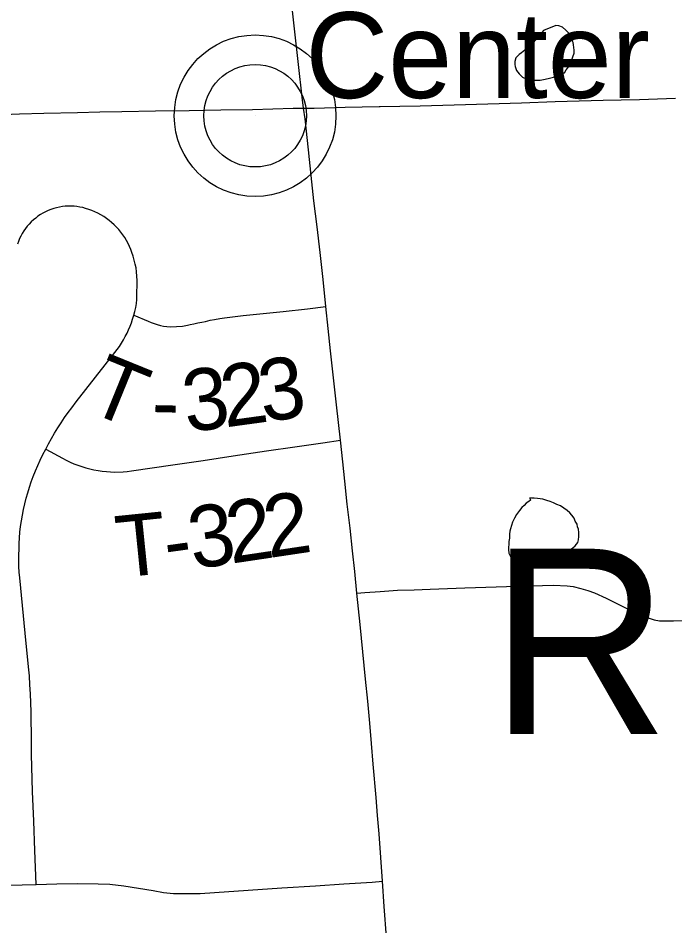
# Model space of a CAD drawing. Extents: x 103424 to 290657, y 38711 to 110967.
# Drawn here: x 214246.6547 to 214246.9568, y 40209.66 to 40210.0779 of the extents above; entities that cross this region are included whole.
import ezdxf

# ---------------------------------------------------------------- set-up
doc = ezdxf.new("R2010")
doc.units = 0
for name, color, linetype in [('GM_X_Minor_Lake', 7, 'Continuous'), ('GM_X_State_Route', 7, 'Continuous'), ('GM_X_Township_Road', 7, 'Continuous'), ('GM_X_Township_Road_Text', 7, 'Continuous'), ('GM_X_Township_Text', 7, 'Continuous'), ('GM_X_Unincorporated', 7, 'Continuous'), ('GM_X_Unincorporated_Location', 7, 'Continuous'), ('GM_X_Unincorporated_Text', 7, 'Continuous')]:
    doc.layers.add(name, color=color, linetype=linetype)

msp = doc.modelspace()

# ---------------------------------------------------------------- linework, layer by layer
at = {"layer": 'GM_X_Minor_Lake'}
for points in [[(214246.89643, 40210.07217), (214246.8957, 40210.07122), (214246.89458, 40210.07025), (214246.89328, 40210.06833), (214246.89216, 40210.06717), (214246.89123, 40210.06601), (214246.88992, 40210.06485), (214246.88786, 40210.06311), (214246.88636, 40210.06194), (214246.88523, 40210.06116), (214246.88374, 40210.05962), (214246.8832, 40210.0579), (214246.88322, 40210.05657), (214246.88343, 40210.05562), (214246.88363, 40210.05467), (214246.88403, 40210.05373), (214246.88519, 40210.05223), (214246.88674, 40210.05073), (214246.88846, 40210.05), (214246.88979, 40210.04964), (214246.89094, 40210.04928), (214246.89208, 40210.0493), (214246.8936, 40210.04932), (214246.89493, 40210.04934), (214246.89644, 40210.04956), (214246.89852, 40210.05016), (214246.90098, 40210.05077), (214246.90363, 40210.05158), (214246.90513, 40210.05236), (214246.90607, 40210.05276), (214246.90681, 40210.0541), (214246.90755, 40210.05507), (214246.90867, 40210.0566), (214246.90922, 40210.05794), (214246.91048, 40210.06177), (214246.91046, 40210.0631), (214246.91044, 40210.06443), (214246.91023, 40210.06557), (214246.91002, 40210.0667), (214246.90962, 40210.06765), (214246.90903, 40210.06916), (214246.90863, 40210.0701), (214246.90786, 40210.07104), (214246.90669, 40210.07235), (214246.90515, 40210.07366), (214246.90343, 40210.07439), (214246.9021, 40210.07456)], [(214246.9021, 40210.07456), (214246.89644, 40210.07218), (214246.89643, 40210.07217)], [(214246.88651, 40209.85267), (214246.88645, 40209.85261), (214246.88534, 40209.85127), (214246.88404, 40209.84934), (214246.88312, 40209.84762), (214246.8822, 40209.84589), (214246.88165, 40209.84436), (214246.8813, 40209.84283), (214246.88094, 40209.84169), (214246.88077, 40209.84035), (214246.8808, 40209.83845), (214246.88045, 40209.83693), (214246.88047, 40209.8356), (214246.88031, 40209.83426), (214246.88032, 40209.83331), (214246.88054, 40209.8316), (214246.88133, 40209.82972), (214246.8823, 40209.82859), (214246.88326, 40209.82766), (214246.88442, 40209.82672), (214246.88595, 40209.82599), (214246.88729, 40209.82563), (214246.88824, 40209.82546), (214246.88995, 40209.82548), (214246.89184, 40209.8259), (214246.8943, 40209.82651), (214246.89713, 40209.82731), (214246.89921, 40209.8283), (214246.9011, 40209.8289), (214246.90223, 40209.8293), (214246.90317, 40209.82969), (214246.90411, 40209.83009), (214246.90543, 40209.83087), (214246.90994, 40209.83399), (214246.91106, 40209.83496), (214246.91217, 40209.8365), (214246.91253, 40209.83764), (214246.9127, 40209.83917), (214246.91267, 40209.84107), (214246.91245, 40209.84259), (214246.91205, 40209.84372), (214246.91184, 40209.84486), (214246.91106, 40209.84637), (214246.91047, 40209.84769), (214246.90949, 40209.849), (214246.90853, 40209.85013), (214246.90737, 40209.85125), (214246.90583, 40209.85236), (214246.90429, 40209.85329), (214246.90257, 40209.85402), (214246.90104, 40209.85476), (214246.89951, 40209.8553), (214246.89798, 40209.85585), (214246.89608, 40209.85639), (214246.8936, 40209.85673), (214246.89208, 40209.85689), (214246.89094, 40209.85687), (214246.89018, 40209.85705), (214246.89018, 40209.85686)], [(214246.89018, 40209.85686), (214246.89039, 40209.85591), (214246.88964, 40209.85533), (214246.88851, 40209.85455), (214246.88758, 40209.85358), (214246.88651, 40209.85267)]]:
    msp.add_lwpolyline(points, dxfattribs=at)
at = {"layer": 'GM_X_State_Route'}
for points in [[(214246.78603, 40210.03643), (214246.78539, 40210.04147), (214246.78372, 40210.0565), (214246.78204, 40210.07152), (214246.78036, 40210.08697)], [(214246.82127, 40210.03719), (214246.83025, 40210.03737), (214246.83972, 40210.03757), (214246.85525, 40210.03803), (214246.87078, 40210.0385), (214246.88631, 40210.03896), (214246.90183, 40210.03943), (214246.91282, 40210.03976), (214246.92381, 40210.04009), (214246.93223, 40210.04027), (214246.94064, 40210.04045), (214246.94893, 40210.04077), (214246.95722, 40210.04109)], [(214246.64415, 40210.03341), (214246.65535, 40210.03375), (214246.66655, 40210.03408), (214246.68208, 40210.03445), (214246.69224, 40210.03469), (214246.7024, 40210.03493), (214246.71793, 40210.03517), (214246.73346, 40210.03541), (214246.74796, 40210.03563), (214246.76246, 40210.03584), (214246.77187, 40210.03611), (214246.78127, 40210.03638), (214246.78603, 40210.03643)], [(214246.78603, 40210.03643), (214246.79083, 40210.0365), (214246.80524, 40210.03686), (214246.82077, 40210.03718), (214246.82127, 40210.03719)], [(214246.82414, 40209.65481), (214246.82318, 40209.66888), (214246.82231, 40209.68057), (214246.82153, 40209.69148), (214246.82075, 40209.70239), (214246.82008, 40209.71077), (214246.81941, 40209.71915), (214246.81807, 40209.73448), (214246.81732, 40209.7439), (214246.81656, 40209.75333), (214246.81554, 40209.76342), (214246.81451, 40209.77351), (214246.81328, 40209.78614), (214246.81204, 40209.79877), (214246.8106, 40209.81323), (214246.80962, 40209.82313), (214246.80857, 40209.83267), (214246.80743, 40209.84306), (214246.80613, 40209.8541), (214246.80498, 40209.86466), (214246.80407, 40209.87361), (214246.80296, 40209.88362), (214246.8021, 40209.89171), (214246.80123, 40209.8998), (214246.79985, 40209.91226), (214246.79847, 40209.92472), (214246.79739, 40209.93495), (214246.79632, 40209.94517), (214246.79498, 40209.95759), (214246.79365, 40209.97), (214246.79221, 40209.98185), (214246.79076, 40209.99371), (214246.7895, 40210.00546), (214246.78823, 40210.01722), (214246.78669, 40210.03158), (214246.78603, 40210.03643)]]:
    msp.add_lwpolyline(points, dxfattribs=at)
at = {"layer": 'GM_X_Township_Road'}
for points in [[(214246.66306, 40209.67911), (214246.66241, 40209.69463), (214246.66185, 40209.70827), (214246.66128, 40209.7219), (214246.66109, 40209.72758), (214246.66095, 40209.73327), (214246.66086, 40209.73895), (214246.66081, 40209.74463), (214246.66075, 40209.7586), (214246.66061, 40209.76274), (214246.66042, 40209.76688), (214246.66016, 40209.77101), (214246.65986, 40209.77514), (214246.65948, 40209.77927), (214246.65795, 40209.79472), (214246.65669, 40209.80748), (214246.65542, 40209.82024), (214246.65521, 40209.82287), (214246.65505, 40209.8255), (214246.65495, 40209.82814), (214246.6551, 40209.83605), (214246.65529, 40209.83868), (214246.65553, 40209.8413), (214246.65586, 40209.84392), (214246.65624, 40209.84653), (214246.65669, 40209.84913), (214246.65719, 40209.85171), (214246.65779, 40209.85429), (214246.65843, 40209.85684), (214246.65916, 40209.85938), (214246.65992, 40209.8619), (214246.66077, 40209.8644), (214246.66167, 40209.86688), (214246.66269, 40209.86943), (214246.66374, 40209.87195), (214246.66485, 40209.87445), (214246.66602, 40209.87694), (214246.66742, 40209.87939), (214246.66872, 40209.88189), (214246.67008, 40209.88436), (214246.6715, 40209.88681), (214246.67297, 40209.88923), (214246.67448, 40209.89161), (214246.67605, 40209.89396), (214246.67768, 40209.89628), (214246.67934, 40209.89855), (214246.68141, 40209.90123), (214246.69033, 40209.91258), (214246.69926, 40209.92394), (214246.7003, 40209.92533), (214246.70132, 40209.92677), (214246.70227, 40209.92824), (214246.70317, 40209.92974), (214246.704, 40209.93127), (214246.7048, 40209.93283), (214246.70554, 40209.93443), (214246.7062, 40209.93604), (214246.70682, 40209.93768), (214246.70739, 40209.93934), (214246.70799, 40209.94111), (214246.70847, 40209.94288), (214246.70885, 40209.94467), (214246.70916, 40209.94648), (214246.70925, 40209.94841), (214246.7093, 40209.95041), (214246.70935, 40209.95202), (214246.70949, 40209.95456), (214246.70944, 40209.95714), (214246.70935, 40209.95914), (214246.70923, 40209.96108), (214246.70895, 40209.96288), (214246.70857, 40209.96469), (214246.70815, 40209.96646), (214246.70765, 40209.96823), (214246.70708, 40209.96997), (214246.70654, 40209.9714), (214246.70594, 40209.97281), (214246.70526, 40209.97419), (214246.70452, 40209.97553), (214246.70374, 40209.97683), (214246.70287, 40209.9781), (214246.70195, 40209.97933), (214246.70097, 40209.98051), (214246.69996, 40209.98165), (214246.69887, 40209.98272), (214246.69773, 40209.98375), (214246.69655, 40209.98473), (214246.69534, 40209.98564), (214246.69406, 40209.9865), (214246.69276, 40209.9873), (214246.69141, 40209.98803), (214246.69003, 40209.9887), (214246.68861, 40209.98931), (214246.68719, 40209.98984), (214246.68572, 40209.99031), (214246.68442, 40209.99065), (214246.68309, 40209.99093), (214246.68177, 40209.99114), (214246.68042, 40209.99127), (214246.67907, 40209.99134), (214246.67637, 40209.99125), (214246.67504, 40209.9911), (214246.67371, 40209.99088), (214246.67239, 40209.99058), (214246.67108, 40209.99022), (214246.6698, 40209.98979), (214246.66855, 40209.98929), (214246.66732, 40209.98873), (214246.66613, 40209.9881), (214246.66497, 40209.98741), (214246.66383, 40209.98666), (214246.66277, 40209.98585), (214246.66172, 40209.98498), (214246.66073, 40209.98406), (214246.6598, 40209.9831), (214246.6589, 40209.98207), (214246.65807, 40209.98101), (214246.65729, 40209.9799), (214246.65658, 40209.97876), (214246.65594, 40209.97757), (214246.65535, 40209.97636), (214246.65482, 40209.97511), (214246.65437, 40209.97383)], [(214246.70799, 40209.94111), (214246.7145, 40209.93833), (214246.71587, 40209.93775), (214246.71729, 40209.93724), (214246.71871, 40209.9368), (214246.72016, 40209.93643), (214246.72162, 40209.93612), (214246.72312, 40209.93589), (214246.7248, 40209.93575), (214246.73031, 40209.93609), (214246.73255, 40209.93658), (214246.73392, 40209.93683), (214246.73548, 40209.93712), (214246.73738, 40209.93761), (214246.73928, 40209.93795), (214246.74084, 40209.93829), (214246.74309, 40209.93887), (214246.74504, 40209.93922), (214246.74748, 40209.93965), (214246.74972, 40209.93995), (214246.7582, 40209.94092), (214246.76745, 40209.9419), (214246.77669, 40209.94287), (214246.78781, 40209.94409), (214246.79632, 40209.94517)], [(214246.66742, 40209.87939), (214246.67516, 40209.87526), (214246.67687, 40209.87435), (214246.67862, 40209.87351), (214246.68037, 40209.87274), (214246.68217, 40209.87204), (214246.684, 40209.8714), (214246.68584, 40209.87084), (214246.68772, 40209.87035), (214246.68959, 40209.86992), (214246.69148, 40209.86957), (214246.6934, 40209.8693), (214246.69532, 40209.8691), (214246.69724, 40209.86897), (214246.69916, 40209.86892), (214246.70302, 40209.86903), (214246.70494, 40209.8692), (214246.70685, 40209.86944), (214246.71636, 40209.87085), (214246.72588, 40209.87225), (214246.73977, 40209.87429), (214246.75366, 40209.87634), (214246.76902, 40209.87861), (214246.78199, 40209.88053), (214246.79495, 40209.88244), (214246.80296, 40209.88362)], [(214246.8106, 40209.81323), (214246.81415, 40209.81348), (214246.82129, 40209.814), (214246.82929, 40209.81448), (214246.83686, 40209.81472), (214246.84429, 40209.815), (214246.86023, 40209.81563), (214246.86515, 40209.8158)], [(214246.86515, 40209.8158), (214246.87942, 40209.81628), (214246.8959, 40209.81672), (214246.90103, 40209.81685), (214246.90727, 40209.81657), (214246.91012, 40209.81619), (214246.9136, 40209.81538), (214246.91678, 40209.81443), (214246.91988, 40209.81329), (214246.92531, 40209.81091), (214246.93145, 40209.80781), (214246.94006, 40209.80348), (214246.94282, 40209.80234), (214246.94497, 40209.80158), (214246.9473, 40209.80091), (214246.94973, 40209.80048), (214246.95239, 40209.80043), (214246.95616, 40209.8004), (214246.96348, 40209.80058)], [(214246.65007, 40209.67869), (214246.66306, 40209.67911), (214246.67253, 40209.67932), (214246.68199, 40209.67952), (214246.69149, 40209.67939), (214246.69688, 40209.6792), (214246.70338, 40209.67835), (214246.71678, 40209.67621), (214246.72153, 40209.67543), (214246.72621, 40209.67497), (214246.72861, 40209.67484), (214246.73843, 40209.67497), (214246.74507, 40209.67543), (214246.76057, 40209.67644), (214246.77607, 40209.67745), (214246.79157, 40209.67846), (214246.80454, 40209.6793), (214246.81752, 40209.68014), (214246.82231, 40209.68057)]]:
    msp.add_lwpolyline(points, dxfattribs=at)
at = {"layer": 'GM_X_Unincorporated'}
for radius in [0.0372, 0.02358]:
    msp.add_circle((214246.76374, 40210.03294), radius, dxfattribs=at)
at = {"layer": 'GM_X_Unincorporated_Location'}
msp.add_line((214246.76374, 40210.03294), (214246.76374, 40210.03294), dxfattribs=at)

# ---------------------------------------------------------------- texts
at = {"layer": 'GM_X_Township_Road_Text'}
for s, rotation, p in [('T', 337.8437, (214246.68527, 40209.89747)), ('2', 7.8024, (214246.74986, 40209.88941)), ('3', 8.0774, (214246.76735, 40209.89181)), ('3', 7.259, (214246.73221, 40209.88717)), ('-', 358.7605, (214246.71596, 40209.88718)), ('2', 8.4844, (214246.75256, 40209.82669)), ('2', 8.5306, (214246.76989, 40209.82928)), ('3', 8.3194, (214246.73516, 40209.82415)), ('T', 5.7997, (214246.70111, 40209.82022)), ('-', 7.9203, (214246.72339, 40209.82251))]:
    msp.add_text(s, height=0.02841, rotation=rotation, dxfattribs=at).set_placement(p)
at = {"layer": 'GM_X_Township_Text'}
msp.add_text('RUSSELL', height=0.085227, rotation=0, dxfattribs=at).set_placement((214246.87188, 40209.7484))
at = {"layer": 'GM_X_Unincorporated_Text'}
msp.add_text('Center', height=0.039489, rotation=0, dxfattribs=at).set_placement((214246.78687, 40210.0411))

doc.saveas('drawing.dxf')
